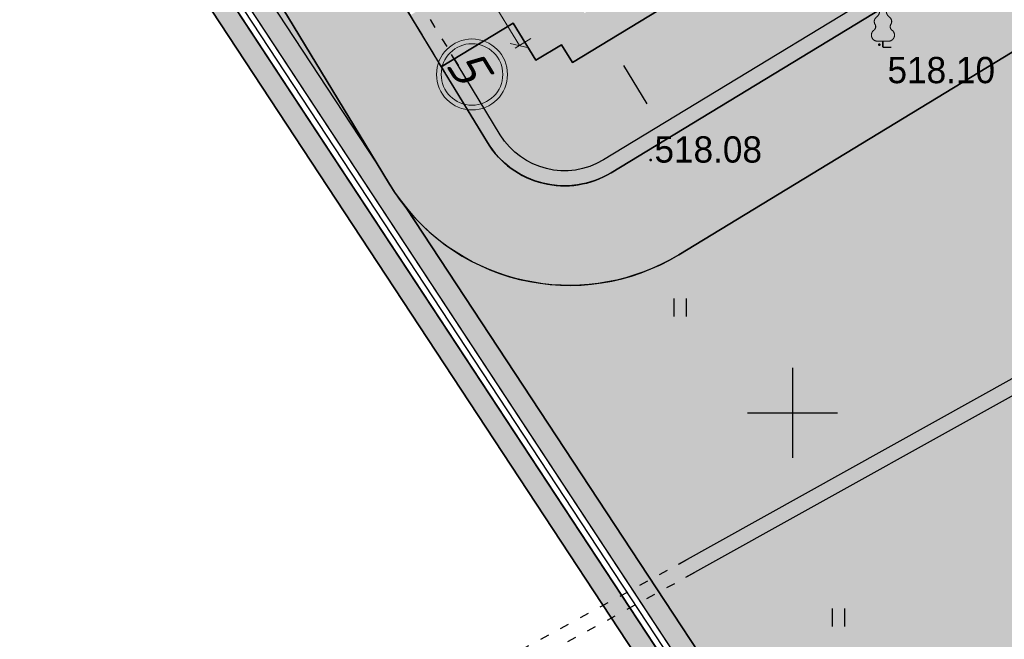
# Model space of a CAD drawing. Header units: millimetres. Extents: x 767170 to 66149698, y -983507 to 2493658.
# Tile 401 of 656: x 4541368 to 4574132, y -617269 to -596651. Entities that reach past the tile are written whole.
import ezdxf

# ---------------------------------------------------------------- set-up
doc = ezdxf.new("R2010")
doc.units = ezdxf.units.MM
doc.linetypes.add('ACAD_ISO03W100', pattern=[30, 12, -18])
for name, color, linetype in [('(001) Сетка', 92, 'Continuous'), ('(004) Точки рельефа', 7, 'Continuous'), ('(022) Возд. Линии', 7, 'Continuous'), ('(036) Растительность', 7, 'Continuous'), ('(038) Деревья', 7, 'Continuous'), ('(040) Ограда', 7, 'Continuous'), ('bardyur', 7, 'Continuous'), ('GLUXOY OG', 7, 'Continuous'), ('latok', 6, 'Continuous'), ('os', 3, 'Continuous'), ('truba', 1, 'Continuous')]:
    doc.layers.add(name, color=color, linetype=linetype)
doc.styles.add('BLACK', font='tahomabd.ttf')
doc.styles.add('D-431', font='txt')
doc.styles.get("Standard").update_dxf_attribs({"font": 'isocpeui.ttf'})
doc.linetypes.add('BORD2', pattern='A,0.5,[130,ltypeshp.shx,S=0.25,R=135,X=0,Y=0],0.1,[130,ltypeshp.shx,S=0.25,R=135,X=0,Y=0],0.5', length=1.1)
doc.linetypes.add('ОГРАДА_БЕТ', pattern='A,4,["|",Standard,S=0.8,R=0,X=0,Y=-0.8],4', length=8)
doc.linetypes.add('ОГРАДА_ГЛИН', pattern='A,4,["|",Standard,S=0.8,R=0,X=0,Y=-0.8],0.5,["|",Standard,S=0.8,R=0,X=0,Y=-0.8],3.5', length=8)
doc.dimstyles.new('genplan dimension', dxfattribs={"dimtxt": 1100, "dimasz": 450, "dimexe": 450, "dimexo": 0, "dimgap": 80, "dimtad": 1, "dimlfac": 0.001, "dimtxsty": 'BLACK', "dimblk": 'OBLIQUE', "dimcen": 0, "dimclrd": 186, "dimclre": 186, "dimclrt": 186, "dimadec": 1, "dimazin": 0, "dimtfac": 1, "dimtmove": 0, "dimatfit": 3, "dimldrblk": 'OBLIQUE', "dimfxl": 1, "dimlwd": 9, "dimlwe": 9, "dimarcsym": 0})

# ---------------------------------------------------------------- blocks, each defined once
blk = doc.blocks.new('_Oblique')
at = {"color": 0, "linetype": 'ByBlock', "lineweight": -2}
blk.add_line((-0.5, -0.5), (0.5, 0.5), dxfattribs=at)
blk = doc.blocks.new('*D291')
at = {"color": 186, "lineweight": 9, "transparency": 16777216}
for p, q in [((2205660.325414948, -665699.0568255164), (2205660.325414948, -665083.1987679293)), ((2229660.325414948, -665699.0568255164), (2229660.325414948, -665083.1987679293)), ((2229660.325414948, -665533.1987679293), (2205660.325414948, -665533.1987679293))]:
    blk.add_line(p, q, dxfattribs=at)
at = {"color": 186, "lineweight": 9, "transparency": 16777216, "xscale": 450, "yscale": 450, "zscale": 450, "rotation": 180}
blk.add_blockref('_Oblique', (2205660.325414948, -665533.1987679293), dxfattribs=at)
at = {"color": 186, "lineweight": 9, "transparency": 16777216, "xscale": 450, "yscale": 450, "zscale": 450}
blk.add_blockref('_Oblique', (2229660.325414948, -665533.1987679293), dxfattribs=at)
at = {"color": 186, "transparency": 16777216, "insert": (2217660.325414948, -664891.0093790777), "char_height": 1100, "attachment_point": 5, "style": 'BLACK'}
blk.add_mtext('24', dxfattribs=at)
blk = doc.blocks.new('I04010')
for p, q in [((-0.4122729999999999, 0.0071460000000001), (-0.4122729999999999, 1.207145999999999)), ((0.3877269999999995, 1.207145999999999), (0.3877269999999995, 0.0071460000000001))]:
    blk.add_line(p, q)
blk = doc.blocks.new('Setka')
at = {"layer": '(001) Сетка'}
for p, q in [((0, 1.5), (0, -1.5)), ((-1.5, 0), (1.5, 0))]:
    blk.add_line(p, q, dxfattribs=at)
blk = doc.blocks.new('karagach-flat-53-flat-1')
at = {"layer": '(038) Деревья', "const_width": 0.03750000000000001}
for points in [[(0, 1.3125, 0.2460341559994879), (-0.1171049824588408, 1.159285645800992, 0.4890786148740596)], [(0, 1.3125, -0.2460341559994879), (0.1171049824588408, 1.159285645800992, -0.4890786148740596)], [(-0.207997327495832, 1.009319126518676, 0.4308529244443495), (-0.2554195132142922, 0.7527973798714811, 0.5482763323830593)], [(-0.207997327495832, 1.009319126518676, 0.1815668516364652), (-0.1171049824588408, 1.159285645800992, 0.3030035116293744)], [(0.207997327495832, 1.009319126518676, -0.1815668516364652), (0.1171049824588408, 1.159285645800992, -0.3030035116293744)], [(0.207997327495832, 1.009319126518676, -0.4308529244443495), (0.2554195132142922, 0.7527973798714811, -0.5482763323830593)], [(-0.314697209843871, 0.5594194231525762, 0.3836029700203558), (-0.2554195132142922, 0.7527973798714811, 0.3529123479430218)], [(0.314697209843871, 0.5594194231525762, -0.3836029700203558), (0.2554195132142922, 0.7527973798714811, -0.3529123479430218)], [(-0.314697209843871, 0.5594194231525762, 0.6269492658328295), (-0.218374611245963, 0.2061839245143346, 0.7024651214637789)], [(0.314697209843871, 0.5594194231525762, -0.6269492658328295), (0.218374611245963, 0.2061839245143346, -0.7024651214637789)]]:
    blk.add_lwpolyline(points, format="xyb", dxfattribs=at)
for points in [[(0, 0.2061839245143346), (-0.218374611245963, 0.2061839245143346)], [(0, 0), (0, 0.2061839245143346)], [(0, 0.2061839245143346), (0.218374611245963, 0.2061839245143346)], [(0, 0), (0.28125, 0)]]:
    blk.add_lwpolyline(points, dxfattribs=at)
at = {"layer": '(038) Деревья'}
blk.add_lwpolyline([(0, 0), (0, 0.2061839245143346)], dxfattribs=at)
blk = doc.blocks.new('A$C05d28b1e')
at = {"layer": '(004) Точки рельефа', "color": 7, "linetype": 'ByBlock', "lineweight": -2}
for p in [(-162779, 82), (-170383.342358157, -3760.104167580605)]:
    blk.add_point(p, dxfattribs=at)
at = {"layer": '(040) Ограда', "ltscale": 600, "flags": 128}
blk.add_lwpolyline([(-65264.40736584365, 129736.0944886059), (-69527.56274084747, 127117.9602796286), (-60665.4079442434, 110685.5274772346), (-137358.727671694, 64079.83214361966), (-200340.084258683, 25825.59958398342), (-120612.5554367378, -95364.3361081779), (-115994.5822715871, -101904.9477696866)], dxfattribs=at)
at = {"layer": '(040) Ограда', "linetype": 'ОГРАДА_БЕТ', "ltscale": 600, "flags": 128}
blk.add_lwpolyline([(-64714.22453771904, 129604.5693745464), (-68996.00000000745, 126975), (-60133, 110541), (-137151.0000000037, 63738), (-199777.9999999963, 25699), (-120282.0000000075, -95139.0000000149), (-115667.8203322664, -101674.2387862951)], dxfattribs=at)
at = {"layer": 'os', "color": 0, "ltscale": 600}
blk.add_line((-171287.7103862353, -614.499809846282), (-170516.0535790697, -1884.322735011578), dxfattribs=at)
at = {"layer": '(001) Сетка', "xscale": 1000, "yscale": 1000, "zscale": 1000}
blk.add_blockref('Setka', (-165665, -12169), dxfattribs=at)
at = {"layer": '(022) Возд. Линии', "xscale": 1000, "yscale": 1000, "zscale": 1000}
blk.add_blockref('karagach-flat-53-flat-1', (-162654, -5.499999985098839), dxfattribs=at)
at = {"layer": '(036) Растительность', "linetype": 'Continuous', "xscale": 500, "yscale": 500, "zscale": 500}
for p in [(-169396.5913083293, -8971.038644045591), (-164129.4242021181, -19281.97577951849)]:
    blk.add_blockref('I04010', p, dxfattribs=at)
at = {"layer": '(004) Точки рельефа', "linetype": 'ByBlock', "char_height": 875, "attachment_point": 4, "style": 'D-431'}
for s, insert in [('518.10', (-162503.4490006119, -768.7252373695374)), ('518.08', (-170258.342358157, -3410.104167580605))]:
    blk.add_mtext(s, dxfattribs=dict(at, insert=insert))
blk = doc.blocks.new('A$C42de6a65')
at = {"layer": 'os', "color": 0, "lineweight": 0}
for radius in [1181.25, 1023.75]:
    blk.add_circle((11999.94751440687, -10461.71392609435), radius, dxfattribs=at)
at = {"ltscale": 50}
blk.add_text('5', height=1260, dxfattribs=at).set_placement((11242.74412798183, -11057.39687036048))
dim = blk.add_linear_dim(base=(-12000.05248559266, -8614.60586850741), p1=(11999.94751440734, -8780.463926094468), p2=(-12000.05248559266, -8780.463926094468), dimstyle='genplan dimension')
dim.commit()
dim.dimension.update_dxf_attribs({"geometry": '*D291', "text_midpoint": (-0.05248559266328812, -7972.416479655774), "insert": (-2217660.37790054, 656918.5928994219)})

msp = doc.modelspace()

# ---------------------------------------------------------------- hatches: boundary and pattern name
at = {"true_color": 0xb1ab95}
h = msp.add_hatch(color=253, dxfattribs=at)
h.dxf.hatch_style = 1
edge = h.paths.add_edge_path(flags=17)
edge.add_line((4648328.855746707, -738071.1961680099), (4647915.343157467, -737503.0177003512))
edge.add_line((4647915.343157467, -737503.0177003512), (4646931.781343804, -738360.7934891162))
edge.add_line((4646931.781343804, -738360.7934891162), (4609545.139966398, -686990.4479144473))
edge.add_line((4609545.139966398, -686990.4479144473), (4554229.901150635, -602908.4459518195))
edge.add_arc((4559661.286187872, -598492.5591125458), 6999.999999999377, 211.2865698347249, 219.1121955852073, ccw=False)
edge.add_line((4553679.222112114, -602127.790796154), (4553229.880127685, -601388.3626725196))
edge.add_line((4553229.880127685, -601388.3626725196), (4533953.635743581, -572087.4818874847))
edge.add_line((4533953.635743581, -572087.4818874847), (4602632.279335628, -530361.4374201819))
edge.add_line((4602632.279335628, -530361.4374201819), (4604789.506222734, -533892.3859149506))
edge.add_line((4604789.506222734, -533892.3859149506), (4616540.260172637, -527093.0857198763))
edge.add_line((4616540.260172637, -527093.0857198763), (4614274.150422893, -523338.3539875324))
edge.add_line((4614274.150422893, -523338.3539875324), (4613999.594629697, -524427.8156292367))
edge.add_line((4613999.594629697, -524427.8156292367), (4615281.052731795, -526536.5572784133))
edge.add_line((4615281.052731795, -526536.5572784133), (4605026.085752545, -532768.3830345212))
edge.add_line((4605026.085752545, -532768.3830345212), (4603727.788720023, -530631.9315805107))
edge.add_line((4603727.788720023, -530631.9315805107), (4613982.755699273, -524400.1058244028))
edge.add_line((4613982.755699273, -524400.1058244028), (4614272.474514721, -523289.3801364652))
edge.add_line((4614272.474514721, -523289.3801364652), (4661746.18187082, -494446.4979745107))
edge.add_line((4661746.18187082, -494446.4979745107), (4666840.859182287, -503524.8294597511))
edge.add_line((4666840.859182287, -503524.8294597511), (4664029.806232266, -505186.5951910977))
edge.add_line((4664029.806232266, -505186.5951910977), (4667083.120363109, -510351.5998201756))
edge.add_line((4667083.120363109, -510351.5998201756), (4669777.965073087, -508758.5310769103))
edge.add_line((4669777.965073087, -508758.5310769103), (4723113.120156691, -603797.7628209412))
edge.add_line((4723113.120156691, -603797.7628209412), (4692488.820909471, -624059.1584787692))
edge.add_line((4692488.820909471, -624059.1584787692), (4692257.353599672, -629108.34697653))
edge.add_line((4692257.353599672, -629108.34697653), (4693613.737975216, -630946.3346518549))
edge.add_line((4693613.737975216, -630946.3346518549), (4672742.682076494, -649693.5531833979))
edge.add_line((4672742.682076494, -649693.5531833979), (4703709.994747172, -689621.1933798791))
edge.add_line((4703709.994747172, -689621.1933798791), (4657133.666540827, -729612.6465786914))
edge.add_line((4657133.666540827, -729612.6465786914), (4654266.41766559, -726274.3403928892))
edge.add_line((4654266.41766559, -726274.3403928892), (4649895.98131521, -730028.0789694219))
edge.add_line((4649895.98131521, -730028.0789694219), (4652913.131984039, -734173.7327859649))
edge.add_line((4652913.131984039, -734173.7327859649), (4654023.676054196, -733205.2142825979))
edge.add_line((4654023.676054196, -733205.2142825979), (4651482.865144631, -730246.9762134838))
edge.add_line((4651482.865144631, -730246.9762134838), (4654137.965417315, -727966.5283315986))
edge.add_line((4654137.965417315, -727966.5283315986), (4656679.313868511, -730925.3922544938))
edge.add_line((4656679.313868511, -730925.3922544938), (4704671.280522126, -689718.4409498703))
edge.add_line((4704671.280522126, -689718.4409498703), (4673694.92457155, -649779.140819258))
edge.add_line((4673694.92457155, -649779.140819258), (4694554.490352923, -631042.2431714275))
edge.add_line((4694554.490352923, -631042.2431714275), (4692967.986943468, -628892.4294711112))
edge.add_line((4692967.986943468, -628892.4294711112), (4693171.793237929, -624446.6336537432))
edge.add_line((4693171.793237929, -624446.6336537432), (4724041.970081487, -604022.5624936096))
edge.add_line((4724041.970081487, -604022.5624936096), (4662002.000876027, -493472.007208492))
edge.add_line((4662002.000876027, -493472.007208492), (4532970.036415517, -571866.0057673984))
edge.add_line((4532970.036415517, -571866.0057673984), (4608969.431378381, -687388.9866535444))
edge.add_line((4608969.431378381, -687388.9866535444), (4646815.683725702, -739390.8512276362))
edge.add_line((4646815.683725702, -739390.8512276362), (4648328.855746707, -738071.1961680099))
h.paths.add_polyline_path([(4608640.455042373, -687616.723075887), (4532407.979656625, -571739.447984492), (4662148.183164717, -492915.1553421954), (4724572.741467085, -604151.0194494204), (4693562.063139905, -624668.0480394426), (4693374.063139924, -628769.0480394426), (4695092.063140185, -631097.0480397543), (4674239.063140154, -649828.0480397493), (4705218.778735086, -689771.6799208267), (4656939.910666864, -731228.802227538), (4657460.903759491, -731835.388728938), (4654805.803486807, -734115.8366108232), (4654284.306111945, -733508.6629791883), (4653149.424892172, -734498.4061960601), (4654323.645578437, -736111.8199774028), (4659153.0916982, -731963.8409772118), (4658306.406786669, -730978.0550895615), (4706180.045844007, -689868.9034238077), (4675191.30563521, -649913.6356756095), (4696032.815517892, -631192.9565593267), (4694084.69648372, -628553.1305340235), (4694245.035468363, -625055.5232144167), (4725501.59139188, -604375.8191220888), (4662404.002169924, -491940.6645761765), (4531424.380328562, -571517.9718644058), (4608064.746454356, -688015.2618149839), (4646633.244611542, -741009.5133881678), (4648978.661244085, -738964.0480457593), (4648565.148654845, -738395.8695781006), (4646749.342229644, -739979.4556496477)])
at = {"true_color": 0x939598}
h = msp.add_hatch(color=252, dxfattribs=at)
h.dxf.hatch_style = 1
edge = h.paths.add_edge_path(flags=16)
edge.add_line((4573708.599856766, -594051.7441392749), (4561051.611738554, -601743.2505564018))
edge.add_arc((4559493.655302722, -599179.5088096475), 3000.000000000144, 211.286569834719, 301.28656983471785, ccw=False)
edge.add_line((4556929.913555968, -600737.4652454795), (4542991.899970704, -577801.3506831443))
edge.add_arc((4545555.641717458, -576243.3942473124), 2999.999999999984, 121.28656983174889, 211.2865698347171, ccw=False)
edge.add_line((4543997.685281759, -573679.6525004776), (4557535.034224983, -565453.160914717))
edge.add_arc((4559092.990660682, -568016.9026615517), 2999.999999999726, 29.088455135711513, 121.2865698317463, ccw=False)
edge.add_line((4561714.601260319, -566558.4247344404), (4569388.957600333, -580353.0619739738))
edge.add_line((4569388.957600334, -580353.0619739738), (4570361.992197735, -582102.089344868))
edge.add_line((4570361.992197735, -582102.089344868), (4572308.061392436, -585600.1440864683))
edge.add_line((4572308.061392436, -585600.1440864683), (4573281.095989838, -587349.1714573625))
edge.add_line((4573281.095989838, -587349.1714573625), (4574772.254020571, -590029.5244654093))
edge.add_arc((4572150.643420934, -591488.0023925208), 3000.000000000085, -58.71343016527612, 29.088455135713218, ccw=False)
edge = h.paths.add_edge_path(flags=16)
edge.add_line((4633053.354332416, -604862.941864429), (4641159.397596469, -619934.0224134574))
edge.add_arc((4638517.314711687, -621355.0776657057), 2999.999999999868, -61.726229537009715, 28.273770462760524, ccw=False)
edge.add_line((4639938.369963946, -623997.1605504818), (4612215.098402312, -638908.237295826))
edge.add_arc((4610794.043150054, -636266.1544110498), 2999.999999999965, 209.0884551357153, 298.27377046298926, ccw=False)
edge.add_line((4608172.432550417, -637724.6323381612), (4600663.245445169, -624226.8864046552))
edge.add_arc((4603284.856044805, -622768.4084775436), 2999.999999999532, 121.28656990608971, 209.0884551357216, ccw=False)
edge.add_line((4601726.899605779, -620204.6667327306), (4628853.315008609, -603720.2553718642))
edge.add_arc((4630411.271447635, -606283.9971166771), 2999.999999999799, 28.273770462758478, 121.2865699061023, ccw=False)
edge = h.paths.add_edge_path(flags=16)
edge.add_line((4669460.312800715, -604792.7274132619), (4664069.302379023, -595313.390776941))
edge.add_line((4664069.302379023, -595313.390776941), (4660127.255081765, -588381.8528194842))
edge.add_arc((4662735.030937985, -586898.7799676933), 3000.000000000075, 120.09939656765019, 209.6273998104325, ccw=False)
edge.add_line((4661230.526061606, -584303.3098605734), (4684657.294780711, -570723.6166562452))
edge.add_arc((4686161.799657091, -573319.0867633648), 2999.999999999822, 29.878037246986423, 120.0993965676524, ccw=False)
edge.add_line((4688763.062957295, -571824.6205566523), (4691629.684273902, -576814.2528367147))
edge.add_line((4691629.684273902, -576814.2528367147), (4694200.52510878, -581289.0505165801))
edge.add_line((4694200.52510878, -581289.0505165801), (4696126.615485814, -584641.5975251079))
edge.add_arc((4693525.35218561, -586136.0637318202), 2999.999999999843, -59.03634284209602, 29.878037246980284, ccw=False)
edge.add_line((4695068.834990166, -588708.5451859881), (4683515.030454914, -595640.8006541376))
edge.add_arc((4685058.513259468, -598213.282108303), 2999.99999999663, 120.9636571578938, 150.6005223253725)
edge.add_line((4682444.858400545, -596740.5946742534), (4679319.035210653, -602288.15539861))
edge.add_arc((4676705.380351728, -600815.4679645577), 3000.000000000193, 298.2737704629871, 330.60052232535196, ccw=False)
edge.add_line((4678126.435603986, -603457.5508493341), (4673489.143909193, -605951.7374462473))
edge.add_arc((4672068.088656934, -603309.6545614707), 3000.000000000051, 209.6273998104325, 298.2737704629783, ccw=False)
edge = h.paths.add_edge_path(flags=16)
edge.add_line((4654948.510937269, -512967.1149082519), (4659958.55160792, -521687.5763499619))
edge.add_line((4659958.55160792, -521687.5763499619), (4663442.828304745, -527752.2976934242))
edge.add_line((4663442.828304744, -527752.2976934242), (4667900.186898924, -535510.7624061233))
edge.add_arc((4665298.923598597, -537005.2286126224), 2999.999999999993, -59.41036551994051, 29.87803724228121, ccw=False)
edge.add_line((4666825.580664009, -539587.7309271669), (4658211.964145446, -544679.7064281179))
edge.add_line((4658211.964145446, -544679.7064281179), (4654139.227967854, -547087.3214866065))
edge.add_line((4654139.227967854, -547087.3214866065), (4643778.56286216, -553212.0720809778))
edge.add_line((4643778.56286216, -553212.0720809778), (4645855.991798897, -556630.6473078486))
edge.add_line((4645855.991798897, -556630.6473078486), (4654998.802432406, -551225.83648822))
edge.add_arc((4656525.460697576, -553808.3380935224), 3000.000000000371, 30.60362588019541, 120.58966109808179, ccw=False)
edge.add_line((4659107.590131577, -552281.0504369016), (4661575.016078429, -556453.7999565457))
edge.add_line((4661575.01607843, -556453.7999565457), (4664993.085523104, -554376.6783778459))
edge.add_line((4664993.085523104, -554376.6783778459), (4662551.299431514, -550246.1382742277))
edge.add_arc((4665133.801746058, -548719.4812088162), 2999.999999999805, 120.58963448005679, 210.5896344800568, ccw=False)
edge.add_line((4663607.144680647, -546136.9788942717), (4668754.20478019, -543094.2727472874))
edge.add_arc((4670280.861845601, -545676.7750618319), 2999.999999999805, 29.878037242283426, 120.58963448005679, ccw=False)
edge.add_line((4672882.125145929, -544182.3088553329), (4679098.756118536, -555002.9576799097))
edge.add_line((4679098.756118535, -555002.9576799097), (4673414.22267807, -558268.810515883))
edge.add_line((4673414.22267807, -558268.810515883), (4675492.125788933, -561688.1660341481))
edge.add_line((4675492.125788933, -561688.1660341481), (4681091.3777272, -558471.3087470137))
edge.add_line((4681091.3777272, -558471.3087470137), (4683781.471758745, -563153.678176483))
edge.add_arc((4681180.208458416, -564648.1443829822), 3000.000000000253, -59.90060343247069, 29.878037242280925, ccw=False)
edge.add_line((4682684.713334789, -567243.6144901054), (4654161.64441582, -583777.4578813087))
edge.add_line((4654161.64441582, -583777.4578813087), (4657816.03176946, -589791.0441251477))
edge.add_line((4657816.031769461, -589791.0441251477), (4656690.94620172, -590430.8935422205))
edge.add_line((4656690.946201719, -590430.8935422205), (4665866.463175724, -606564.7548048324))
edge.add_arc((4663258.687319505, -608047.8276566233), 3000.000000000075, -61.72622953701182, 29.627399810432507, ccw=False)
edge.add_line((4664679.742571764, -610689.9105413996), (4648745.3129132, -619260.3097096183))
edge.add_arc((4647324.257660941, -616618.2268248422), 2999.999999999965, 208.2737704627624, 298.27377046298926, ccw=False)
edge.add_line((4644682.174776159, -618039.2820770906), (4636159.356292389, -602193.3163340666))
edge.add_arc((4638801.43917717, -600772.2610818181), 2999.999999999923, 120.0993965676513, 208.2737704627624, ccw=False)
edge.add_line((4637296.934300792, -598176.7909746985), (4639797.859089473, -596727.0907721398))
edge.add_line((4639797.859089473, -596727.0907721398), (4637872.492395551, -593558.7461100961))
edge.add_line((4637872.49239555, -593558.7461100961), (4613410.688726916, -608423.9034968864))
edge.add_line((4613410.688726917, -608423.9034968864), (4599977.63949682, -616587.0133678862))
edge.add_arc((4598419.683057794, -614023.271623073), 2999.999999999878, 209.0884782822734, 301.28656990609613, ccw=False)
edge.add_line((4595798.073047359, -615481.7506092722), (4584604.801919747, -595361.8724216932))
edge.add_arc((4587226.412519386, -593903.3944945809), 3000.000000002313, 120.58963448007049, 209.0884551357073, ccw=False)
edge.add_line((4585699.755453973, -591320.892180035), (4596322.964269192, -585040.9377715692))
edge.add_arc((4597657.965590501, -587727.528821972), 3000.000000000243, 30.58965835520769, 116.42336694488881, ccw=False)
edge.add_line((4600240.467268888, -586200.8706804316), (4603470.693196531, -591665.1403737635))
edge.add_line((4603470.69319653, -591665.1403737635), (4606966.987318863, -589638.4587557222))
edge.add_line((4606966.987318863, -589638.4587557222), (4603703.669805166, -584198.445144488))
edge.add_arc((4606266.306638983, -582638.6719372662), 2999.999999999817, 120.589634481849, 211.3271806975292, ccw=False)
edge.add_line((4604739.649573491, -580056.1696227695), (4617056.793816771, -572784.0475478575))
edge.add_line((4617056.793816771, -572784.0475478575), (4614979.364880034, -569365.472320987))
edge.add_line((4614979.364880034, -569365.472320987), (4602568.78696696, -576702.0374617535))
edge.add_line((4602568.78696696, -576702.0374617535), (4590421.90036759, -583882.7203774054))
edge.add_line((4590421.90036759, -583882.7203774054), (4583889.807354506, -587744.1945353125))
edge.add_arc((4582363.150289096, -585161.6922207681), 2999.999999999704, 209.0884551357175, 300.5896344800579, ccw=False)
edge.add_line((4579741.539689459, -586620.1701478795), (4567029.476572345, -563770.2669771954))
edge.add_arc((4569651.087171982, -562311.789050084), 3000.000000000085, 120.0548210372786, 209.0884551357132, ccw=False)
edge.add_line((4568148.601999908, -559715.1492391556), (4585050.783397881, -549935.0954868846))
edge.add_line((4585050.783397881, -549935.0954868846), (4605655.825293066, -538012.46771726))
edge.add_arc((4607158.31046514, -540609.1075281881), 3000.000000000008, 31.28656990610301, 120.05482103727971, ccw=False)
edge.add_line((4609722.052209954, -539051.1510891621), (4612993.857033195, -544435.1672247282))
edge.add_line((4612993.857033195, -544435.1672247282), (4621966.953140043, -538982.319688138))
edge.add_line((4621966.953140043, -538982.319688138), (4618879.38854058, -533901.485554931))
edge.add_arc((4621443.130285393, -532343.5291159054), 3000.000000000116, 120.0548210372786, 211.2865699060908, ccw=False)
edge.add_line((4619940.645113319, -529746.8893049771), (4647130.072114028, -514014.3603905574))
edge.add_line((4647130.072114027, -514014.3603905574), (4650844.762464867, -511864.9413038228))
edge.add_arc((4652347.247636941, -514461.5811147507), 2999.999999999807, 29.878037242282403, 120.0548210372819, ccw=False)
edge = h.paths.add_edge_path(flags=16)
edge.add_line((4652002.441158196, -702025.6924091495), (4640386.08202173, -711565.3441646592))
edge.add_arc((4638482.144716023, -709246.9346374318), 3000.000000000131, 216.0466201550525, 309.39371673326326, ccw=False)
edge.add_line((4636056.52933503, -711012.2646415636), (4632519.83630267, -706152.7443269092))
edge.add_arc((4634945.451683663, -704387.4143227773), 2999.999999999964, 129.393716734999, 216.0466201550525, ccw=False)
edge.add_line((4633041.514377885, -702069.0047956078), (4644386.691935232, -692752.0543004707))
edge.add_arc((4646290.629241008, -695070.4638276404), 2999.999999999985, 39.39371673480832, 129.3937167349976, ccw=False)
edge.add_line((4648609.038768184, -693166.5265218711), (4652416.913379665, -697803.345576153))
edge.add_arc((4650098.503852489, -699707.2828819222), 3000.000000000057, -50.60628326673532, 39.39371673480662, ccw=False)
edge = h.paths.add_edge_path()
edge.add_arc((4693525.35218561, -586136.06373182), 7000.000000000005, 300.9636571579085, 389.8780372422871)
edge.add_line((4699594.966553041, -582648.9759166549), (4690723.46441257, -567207.2664712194))
edge.add_line((4690723.46441257, -567207.2664712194), (4661792.88113793, -516850.7818696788))
edge.add_arc((4664394.144438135, -515356.315662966), 2999.999999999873, 119.87803724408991, 209.8780372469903, ccw=False)
edge.add_line((4662899.678231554, -512755.0523626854), (4667083.12036311, -510351.5998201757))
edge.add_line((4667083.12036311, -510351.5998201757), (4665047.420608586, -506907.9978175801))
edge.add_line((4665047.420608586, -506907.9978175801), (4660444.369459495, -509552.5222639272))
edge.add_arc((4658949.903252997, -506951.2589635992), 3000.000000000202, 228.6798708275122, 299.8780372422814, ccw=False)
edge.add_arc((4652347.247637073, -514461.5811149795), 7000.000000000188, 48.67987082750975, 120.0548210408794)
edge.add_line((4648841.448901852, -508402.7548897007), (4561750.141290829, -558796.1124013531))
edge.add_line((4561750.141290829, -558796.1124013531), (4541368.217889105, -571181.9733323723))
edge.add_line((4541368.217889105, -571181.9733323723), (4536625.295655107, -574064.1927401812))
edge.add_line((4536625.295655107, -574064.1927401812), (4553229.880127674, -601388.362672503))
edge.add_line((4553229.880127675, -601388.362672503), (4553679.222112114, -602127.7907961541))
edge.add_arc((4559661.286187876, -598492.5591125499), 6999.999999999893, 211.2865698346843, 301.286569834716)
edge.add_line((4563296.517871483, -604474.6231883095), (4575214.601322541, -597232.1406571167))
edge.add_arc((4576772.557758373, -599795.8824038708), 3000.000000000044, 29.08845513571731, 121.28656983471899, ccw=False)
edge.add_line((4579394.16835801, -598337.4044767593), (4581112.522806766, -601426.1425049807))
edge.add_arc((4578490.912207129, -602884.6204320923), 2999.999999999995, -60.91154486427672, 29.088455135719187, ccw=False)
edge.add_line((4579949.390134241, -605506.2310317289), (4577327.779534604, -606964.7089588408))
edge.add_line((4577327.779534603, -606964.7089588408), (4594829.514659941, -638424.0361544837))
edge.add_line((4594829.514659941, -638424.0361544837), (4596768.681272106, -637345.221588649))
edge.add_arc((4598227.159199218, -639966.8321882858), 2999.999999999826, 15.949142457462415, 119.08845513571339, ccw=False)
edge.add_line((4601111.677144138, -639142.4801849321), (4606747.372759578, -658886.9876102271))
edge.add_line((4606747.372759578, -658886.9876102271), (4627182.732736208, -709015.8008024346))
edge.add_line((4627182.732736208, -709015.8008024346), (4652438.153989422, -743717.4928937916))
edge.add_arc((4650012.53860846, -745482.8228979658), 2999.999999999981, -46.41797687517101, 36.04662015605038, ccw=False)
edge.add_line((4652080.715498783, -747655.9874914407), (4660849.128155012, -739311.1854111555))
edge.add_arc((4658780.920551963, -737138.0500470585), 2999.999999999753, 216.0466201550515, 313.5828328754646, ccw=False)
edge.add_line((4656355.30517097, -738903.3800511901), (4641951.017723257, -719111.4651663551))
edge.add_arc((4644376.63310425, -717346.1351622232), 2999.999999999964, 129.3937167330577, 216.0466201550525, ccw=False)
edge.add_line((4642472.695798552, -715027.7256349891), (4683909.141664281, -681006.4269511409))
edge.add_line((4683909.141664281, -681006.4269511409), (4685174.861241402, -682548.1954360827))
edge.add_line((4685174.861241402, -682548.1954360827), (4688272.077266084, -680012.2950698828))
edge.add_line((4688272.077266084, -680012.2950698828), (4670497.967197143, -658368.9006177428))
edge.add_line((4670497.967197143, -658368.9006177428), (4640358.643776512, -683120.0852374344))
edge.add_line((4640358.643776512, -683120.0852374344), (4642262.58108223, -685438.4947645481))
edge.add_arc((4639944.171555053, -687342.4320703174), 2999.999999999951, -50.60628326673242, 39.39371673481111, ccw=False)
edge.add_line((4641848.108860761, -689660.8415975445), (4632949.524449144, -696968.587114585))
edge.add_arc((4631045.587143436, -694650.1775873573), 3000.000000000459, 202.1786080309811, 309.3937167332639, ccw=False)
edge.add_line((4628267.552370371, -695782.6628188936), (4612318.025081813, -656657.7893214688))
edge.add_arc((4615096.059854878, -655525.3040899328), 3000.000000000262, 165.4416731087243, 202.178608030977, ccw=False)
edge.add_line((4612192.383096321, -654771.2077553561), (4615276.990371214, -642893.8095467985))
edge.add_arc((4618180.66712977, -643647.905881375), 2999.999999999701, 118.2737704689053, 165.4416731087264, ccw=False)
edge.add_line((4616759.611877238, -641005.8229967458), (4679510.665953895, -607254.9079454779))
edge.add_arc((4675247.5001963, -599328.6592915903), 8999.999999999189, 298.2737704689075, 330.6005223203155)
edge.add_line((4683088.464772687, -603746.721594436), (4685410.254615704, -599626.1206012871))
edge.add_arc((4688023.909474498, -601098.8080355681), 2999.999999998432, 120.96365715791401, 150.6005223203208, ccw=False)
edge.add_line((4686480.426669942, -598526.3265814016), (4697126.812062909, -592138.5204582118))
at = {"true_color": 0x7abf6e, "transparency": 33554687}
h = msp.add_hatch(color=83, dxfattribs=at)
h.dxf.hatch_style = 1
h.paths.add_polyline_path([(4556273.801544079, -562124.0543562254), (4561750.141290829, -558796.1124013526), (4604776.527704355, -533899.8956324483), (4602628.903944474, -530363.4881555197), (4554677.233042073, -559496.7593983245), (4544421.657846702, -565727.5840660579), (4533953.63574358, -572087.4818874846), (4553229.880127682, -601388.3626725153), (4536625.295655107, -574064.1927401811), (4535404.896448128, -572055.9283793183), (4540147.818678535, -569173.7089656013), (4541368.217889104, -571181.9733323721), (4546018.819848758, -568355.8558957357)])
at = {"true_color": 0xb1ab95}
h = msp.add_hatch(color=253, dxfattribs=at)
h.dxf.hatch_style = 1
h.paths.add_polyline_path([(4568136.300770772, -583747.152698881), (4567281.768651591, -584266.4420618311), (4569099.388892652, -587257.4813306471), (4569953.964411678, -586738.16559411), (4571252.257048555, -588874.6098147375), (4570397.681529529, -589393.9255512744), (4570761.154580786, -589992.0494854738), (4560164.178877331, -596431.7100186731), (4559800.764727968, -595833.6830122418), (4558946.166063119, -596353.0128142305), (4557647.873426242, -594216.5685936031), (4558502.472091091, -593697.2387916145), (4556684.851850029, -590706.1995227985), (4555830.209785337, -591225.555698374), (4554531.91714846, -589089.1114777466), (4555386.559213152, -588569.7553021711), (4549154.729061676, -578314.781089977), (4548299.982114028, -578834.2010017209), (4547001.689477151, -576697.7567810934), (4547856.436424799, -576178.3368693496), (4547492.908859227, -575580.1232274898), (4558089.88456268, -569140.4626942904), (4558453.353226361, -569738.5794083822), (4559307.780462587, -569219.3537816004), (4560606.073099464, -571355.7980022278), (4559751.645863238, -571875.0236290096), (4565983.476014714, -582129.9978412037), (4566838.008133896, -581610.7084782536)], flags=16)
h.paths.add_polyline_path([(4573281.095989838, -587349.1714573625), (4572308.061392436, -585600.1440864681), (4571109.288615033, -586328.6245472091), (4570356.278533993, -585089.4863205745), (4569501.703014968, -585608.8020571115), (4568930.447925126, -584668.7561841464), (4569784.980044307, -584149.4668211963), (4569031.969963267, -582910.3285945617), (4570361.992197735, -582102.089344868), (4569388.957600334, -580353.0619739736), (4567993.332337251, -581201.1674313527), (4567240.32225621, -579962.0292047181), (4566385.790137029, -580481.3185676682), (4561400.325136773, -572277.3377513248), (4562254.752373, -571758.112124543), (4561501.742291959, -570518.9738979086), (4563307.491366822, -569421.6409063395), (4562334.45676942, -567672.6135354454), (4560463.104665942, -568809.8127346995), (4559710.094584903, -567570.6745080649), (4558855.667348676, -568089.9001348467), (4558492.198684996, -567491.7834207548), (4545844.229585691, -575177.8091051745), (4546207.757151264, -575776.0227470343), (4545353.010203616, -576295.4426587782), (4546106.02028388, -577534.5808841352), (4543713.361018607, -578988.5724594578), (4544751.998642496, -580697.7336239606), (4547144.657909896, -579243.7420473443), (4547897.667991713, -580482.8802752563), (4548752.414939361, -579963.4603635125), (4553737.879939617, -588167.441179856), (4552883.237874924, -588686.7973554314), (4553636.247955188, -589925.9355807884), (4551243.483791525, -591379.9909016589), (4552282.121415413, -593089.1520661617), (4554674.885581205, -591635.0967439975), (4555427.895663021, -592874.2349719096), (4556282.537727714, -592354.878796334), (4556853.792817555, -593294.9246692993), (4555999.194152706, -593814.2544712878), (4556752.20423297, -595053.3926966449), (4554359.396663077, -596507.4743949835), (4555398.034286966, -598216.6355594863), (4557790.841858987, -596762.553859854), (4558543.851940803, -598001.692087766), (4559398.450605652, -597482.3622857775), (4559761.864755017, -598080.3892922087), (4572409.833854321, -590394.363607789), (4572046.360803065, -589796.2396735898), (4572900.93632209, -589276.9239370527), (4572147.92624105, -588037.7857104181)])
at = {"true_color": 0x7abf6e, "transparency": 33554687}
h = msp.add_hatch(color=83, dxfattribs=at)
h.dxf.hatch_style = 1
edge = h.paths.add_edge_path()
edge.add_line((4561051.611738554, -601743.2505564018), (4573708.599856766, -594051.744139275))
edge.add_arc((4572150.643420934, -591488.0023925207), 3000.000000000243, 301.2865698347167, 389.0884551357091)
edge.add_line((4574772.254020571, -590029.5244654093), (4573281.095989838, -587349.1714573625))
edge.add_line((4573281.095989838, -587349.1714573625), (4572147.92624105, -588037.7857104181))
edge.add_line((4572147.92624105, -588037.7857104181), (4572900.936322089, -589276.9239370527))
edge.add_line((4572900.93632209, -589276.9239370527), (4572046.360803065, -589796.2396735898))
edge.add_line((4572046.360803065, -589796.2396735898), (4572409.833854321, -590394.363607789))
edge.add_line((4572409.833854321, -590394.363607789), (4559761.864755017, -598080.3892922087))
edge.add_line((4559761.864755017, -598080.3892922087), (4559398.450605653, -597482.3622857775))
edge.add_line((4559398.450605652, -597482.3622857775), (4558543.851940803, -598001.692087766))
edge.add_line((4558543.851940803, -598001.692087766), (4557790.841858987, -596762.553859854))
edge.add_line((4557790.841858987, -596762.553859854), (4555398.034286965, -598216.6355594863))
edge.add_line((4555398.034286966, -598216.6355594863), (4556929.913555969, -600737.4652454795))
edge.add_arc((4559493.655302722, -599179.5088096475), 3000.000000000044, 211.286569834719, 301.286569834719)
h = msp.add_hatch(color=83, dxfattribs=at)
h.dxf.hatch_style = 1
edge = h.paths.add_edge_path()
edge.add_arc((4598227.159199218, -639966.8321882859), 3000.000000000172, 15.94914245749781, 119.0884551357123)
edge.add_line((4596768.681272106, -637345.221588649), (4594829.514659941, -638424.0361544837))
edge.add_line((4594829.514659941, -638424.0361544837), (4577327.779534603, -606964.7089588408))
edge.add_line((4577327.779534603, -606964.7089588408), (4579949.390134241, -605506.231031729))
edge.add_arc((4578490.912207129, -602884.6204320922), 2999.999999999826, 299.0884551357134, 389.0884551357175)
edge.add_line((4581112.522806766, -601426.1425049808), (4579394.168358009, -598337.4044767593))
edge.add_arc((4576772.557758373, -599795.8824038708), 2999.999999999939, 29.08845513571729, 121.286569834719)
edge.add_line((4575214.601322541, -597232.1406571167), (4563296.517871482, -604474.6231883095))
edge.add_arc((4559661.286187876, -598492.5591125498), 7000.000000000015, 219.1121955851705, 301.28656983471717, ccw=False)
edge.add_line((4554229.901150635, -602908.4459518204), (4609545.139966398, -686990.4479144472))
edge.add_line((4609545.139966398, -686990.4479144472), (4646931.781343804, -738360.7934891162))
edge.add_line((4646931.781343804, -738360.7934891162), (4647915.343157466, -737503.0177003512))
edge.add_line((4647915.343157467, -737503.0177003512), (4627182.732736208, -709015.8008024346))
edge.add_line((4627182.732736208, -709015.8008024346), (4606747.372759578, -658886.9876102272))
edge.add_line((4606747.372759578, -658886.9876102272), (4601111.677144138, -639142.4801849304))

# ---------------------------------------------------------------- block references
at = {"rotation": 301.287054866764}
msp.add_blockref('A$C42de6a65', (4559127.031720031, -582786.086356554, -3655.999999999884), dxfattribs=at)

# ---------------------------------------------------------------- next in the draw order: block references
at = {"color": 5, "lineweight": 50}
msp.add_blockref('A$C05d28b1e', (4732748.063139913, -597565.0480394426), dxfattribs=at)

# ---------------------------------------------------------------- next in the draw order: linework, layer by layer
for points in [[(4649025.23826232, -738923.4276820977), (4646633.244611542, -741009.5133881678), (4608064.746454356, -688015.2618149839), (4531424.380328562, -571517.9718644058), (4662404.002169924, -491940.6645761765), (4725501.59139188, -604375.8191220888), (4694245.035468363, -625055.5232144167), (4694084.69648372, -628553.1305340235), (4696032.815517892, -631192.9565593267), (4675191.30563521, -649913.6356756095), (4706180.045844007, -689868.9034238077), (4658306.406786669, -730978.0550895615), (4659153.0916982, -731963.8409772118), (4654323.645578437, -736111.8199774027)], [(4706180.045844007, -689868.9034238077), (4675191.30563521, -649913.6356756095), (4696032.815517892, -631192.9565593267), (4694084.69648372, -628553.1305340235), (4694245.035468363, -625055.5232144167), (4725501.59139188, -604375.8191220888), (4662404.002169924, -491940.6645761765), (4531424.380328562, -571517.9718644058), (4608064.746454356, -688015.2618149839)], [(4608640.455042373, -687616.723075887), (4532407.979656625, -571739.447984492), (4662148.183164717, -492915.1553421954), (4662148.783974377, -492916.2259397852)], [(4704671.280522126, -689718.4409498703), (4673694.92457155, -649779.140819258), (4694554.490352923, -631042.2431714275), (4692967.986943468, -628892.4294711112), (4693171.793237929, -624446.6336537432), (4724041.970081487, -604022.5624936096), (4662002.000876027, -493472.007208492), (4532970.036415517, -571866.0057673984), (4608969.431378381, -687388.9866535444)], [(4536625.295655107, -574064.1927401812), (4553229.880127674, -601388.362672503)], [(4556929.913555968, -600737.4652454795), (4542991.899970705, -577801.3506831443)], [(4556929.913555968, -600737.4652454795), (4542991.899970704, -577801.3506831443)], [(4540260.527338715, -580046.2568159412), (4553229.880127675, -601388.362672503)], [(4554359.396663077, -596507.4743949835), (4555398.034286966, -598216.6355594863), (4557790.841858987, -596762.553859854), (4558543.851940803, -598001.692087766), (4559398.450605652, -597482.3622857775), (4559761.864755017, -598080.3892922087), (4572409.833854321, -590394.363607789)], [(4554359.396663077, -596507.4743949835), (4555398.034286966, -598216.6355594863), (4557790.841858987, -596762.553859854), (4558543.851940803, -598001.692087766), (4559398.450605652, -597482.3622857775), (4559761.864755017, -598080.3892922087), (4572409.833854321, -590394.363607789)], [(4573708.599856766, -594051.7441392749), (4561051.611738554, -601743.2505564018)], [(4573708.599856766, -594051.7441392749), (4561051.611738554, -601743.2505564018)], [(4563296.517871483, -604474.6231883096), (4575214.601322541, -597232.1406571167)], [(4563296.517871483, -604474.6231883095), (4575214.601322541, -597232.1406571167)], [(4553229.880127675, -601388.362672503), (4553679.222112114, -602127.7907961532)], [(4553229.880127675, -601388.362672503), (4553679.222112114, -602127.7907961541)]]:
    msp.add_lwpolyline(points)
for points in [[(4609545.139966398, -686990.4479144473), (4554229.901150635, -602908.4459518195, -0.0341590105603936), (4553679.222112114, -602127.790796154), (4553229.880127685, -601388.3626725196), (4533953.635743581, -572087.4818874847), (4661746.18187082, -494446.4979745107), (4666840.859182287, -503524.8294597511), (4664029.806232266, -505186.5951910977), (4667083.120363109, -510351.5998201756), (4669777.965073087, -508758.5310769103), (4723113.120156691, -603797.7628209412), (4692488.820909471, -624059.1584787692), (4692257.353599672, -629108.34697653), (4693613.737975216, -630946.3346518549), (4672742.682076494, -649693.5531833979), (4703709.994747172, -689621.1933798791)], [(4557535.034224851, -565453.1609147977, -0.425495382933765), (4561714.601260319, -566558.4247344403), (4569388.957600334, -580353.0619739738), (4570361.992197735, -582102.089344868), (4572308.061392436, -585600.1440864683), (4573281.095989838, -587349.1714573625), (4574772.254020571, -590029.5244654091, -0.4030210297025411), (4573708.599856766, -594051.7441392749), (4561051.611738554, -601743.2505564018, -0.4142135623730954), (4556929.913555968, -600737.4652454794), (4542991.899970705, -577801.3506831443, -0.414213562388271), (4543997.685281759, -573679.6525004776), (4557535.034224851, -565453.1609147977)], [(4561051.611738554, -601743.2505564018, -0.4142135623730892), (4556929.913555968, -600737.4652454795)], [(4561051.611738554, -601743.2505564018, -0.4142135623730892), (4556929.913555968, -600737.4652454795)], [(4553679.222112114, -602127.7907961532, 0.4142135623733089), (4563296.517871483, -604474.6231883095)], [(4553679.222112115, -602127.7907961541, 0.4142135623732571), (4563296.517871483, -604474.6231883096)]]:
    msp.add_lwpolyline(points, format="xyb")
for points in [[(4573708.599856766, -594051.7441392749), (4561051.611738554, -601743.2505564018, -0.4142135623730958), (4556929.913555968, -600737.4652454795), (4542991.899970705, -577801.3506831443, -0.414213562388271), (4543997.685281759, -573679.6525004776), (4557535.034224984, -565453.160914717, -0.4254953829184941), (4561714.601260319, -566558.4247344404), (4569388.957600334, -580353.0619739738), (4570361.992197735, -582102.089344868), (4572308.061392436, -585600.1440864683), (4573281.095989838, -587349.1714573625), (4574772.254020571, -590029.5244654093, -0.4030210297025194)], [(4573708.599856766, -594051.7441392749), (4561051.611738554, -601743.2505564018, -0.4142135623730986), (4556929.913555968, -600737.4652454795), (4542991.899970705, -577801.3506831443, -0.4142135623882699), (4543997.685281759, -573679.6525004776), (4557535.034224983, -565453.1609147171, -0.425495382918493), (4561714.601260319, -566558.4247344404), (4569388.957600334, -580353.0619739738), (4570361.992197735, -582102.089344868), (4572308.061392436, -585600.1440864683), (4573281.095989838, -587349.1714573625), (4574772.254020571, -590029.5244654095, -0.4030210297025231)], [(4573708.599856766, -594051.744139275, 0.4030210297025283), (4574772.254020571, -590029.5244654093), (4573281.095989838, -587349.1714573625), (4572147.92624105, -588037.7857104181), (4572900.93632209, -589276.9239370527), (4572046.360803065, -589796.2396735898), (4572409.833854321, -590394.363607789), (4559761.864755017, -598080.3892922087), (4559398.450605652, -597482.3622857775), (4558543.851940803, -598001.692087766), (4557790.841858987, -596762.553859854), (4555398.034286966, -598216.6355594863), (4556929.913555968, -600737.4652454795, 0.4142135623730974), (4561051.611738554, -601743.2505564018)], [(4601111.677144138, -639142.4801849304, 0.4830922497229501), (4596768.681272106, -637345.221588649), (4594829.514659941, -638424.0361544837), (4577327.779534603, -606964.7089588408), (4579949.390134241, -605506.231031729, 0.4142135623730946), (4581112.522806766, -601426.1425049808), (4579394.16835801, -598337.4044767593, 0.4254953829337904), (4575214.601322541, -597232.1406571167), (4563296.517871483, -604474.6231883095, -0.3747521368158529), (4554229.901150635, -602908.4459518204), (4609545.139966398, -686990.4479144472), (4646931.781343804, -738360.7934891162), (4647915.343157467, -737503.0177003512), (4627182.732736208, -709015.8008024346), (4606747.372759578, -658886.9876102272)]]:
    msp.add_lwpolyline(points, format="xyb", close=True)
at = {"layer": 'bardyur', "color": 5, "linetype": 'BORD2', "lineweight": 30, "ltscale": 600}
msp.add_lwpolyline([(4553229.880127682, -601388.3626725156), (4536625.295655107, -574064.1927401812)], dxfattribs=at)
msp.add_lwpolyline([(4577327.779534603, -606964.7089588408), (4579949.390134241, -605506.231031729, 0.4142135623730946), (4581112.522806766, -601426.1425049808), (4579394.16835801, -598337.4044767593, 0.4254953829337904), (4575214.601322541, -597232.1406571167), (4563296.517871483, -604474.6231883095, -0.3747521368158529), (4554229.901150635, -602908.4459518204)], format="xyb", dxfattribs=at)
at = {"layer": 'GLUXOY OG', "color": 186, "linetype": 'ОГРАДА_ГЛИН', "lineweight": 30, "ltscale": 400}
for points in [[(4588769.813714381, -657412.328429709), (4532407.979656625, -571739.447984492), (4662148.183164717, -492915.1553421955), (4662148.783974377, -492916.2259397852)], [(4662002.621566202, -493473.1132316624), (4662002.000876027, -493472.0072084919), (4532970.036415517, -571866.0057673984), (4589103.983955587, -657192.4870098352)]]:
    msp.add_lwpolyline(points, dxfattribs=at)
at = {"layer": 'GLUXOY OG', "color": 186, "lineweight": 30, "ltscale": 400}
msp.add_lwpolyline([(4662075.092020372, -493193.5812753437), (4532689.008036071, -571802.7268759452), (4589305.453016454, -657862.628991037)], dxfattribs=at)
at = {"layer": 'latok', "color": 6, "lineweight": 30, "ltscale": 500}
for points in [[(4573281.095989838, -587349.1714573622), (4573281.095989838, -587349.1714573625), (4574772.254020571, -590029.5244654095, -0.4030210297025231), (4573708.599856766, -594051.7441392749), (4561051.611738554, -601743.2505564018, -0.4142135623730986), (4556929.913555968, -600737.4652454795), (4555308.478716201, -598069.2647151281)], [(4572844.160889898, -587592.251111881), (4574335.318920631, -590272.604119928, -0.4030210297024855), (4573448.940450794, -593624.4538481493), (4560791.952332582, -601315.9602652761, -0.4142135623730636), (4557357.203847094, -600477.8058395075), (4555735.769007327, -597809.6053091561)], [(4647915.343157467, -737503.0177003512), (4627182.732736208, -709015.8008024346), (4606733.282704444, -658813.2589884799), (4601111.677143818, -639142.4801838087, 0.4830922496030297), (4596768.681272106, -637345.221588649), (4594829.514659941, -638424.0361544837), (4577327.779534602, -606964.7089588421), (4563280.441558, -614779.6500398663)], [(4647511.073927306, -737797.2393677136), (4626742.640859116, -709260.801098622), (4606259.987202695, -658976.7457792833), (4600630.924099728, -639279.8719979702, 0.4830922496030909), (4597011.760926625, -637782.1566885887), (4594635.65921452, -639104.0509089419), (4577133.92408918, -607644.7237133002), (4563523.521212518, -615216.5851398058)]]:
    msp.add_lwpolyline(points, format="xyb", dxfattribs=at)
at = {"layer": 'truba', "color": 1, "linetype": 'ACAD_ISO03W100', "lineweight": 30, "ltscale": 25}
for points in [[(4554214.229862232, -596268.5908299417), (4555554.488853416, -598474.094044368)], [(4554641.520153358, -596008.9314239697), (4555981.779144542, -598214.434638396)], [(4552125.001387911, -620855.0712351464), (4563824.152643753, -614477.1678110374)], [(4552364.327620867, -621294.0734609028), (4564063.478876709, -614916.1700367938)]]:
    msp.add_lwpolyline(points, dxfattribs=at)

doc.saveas('drawing.dxf')
